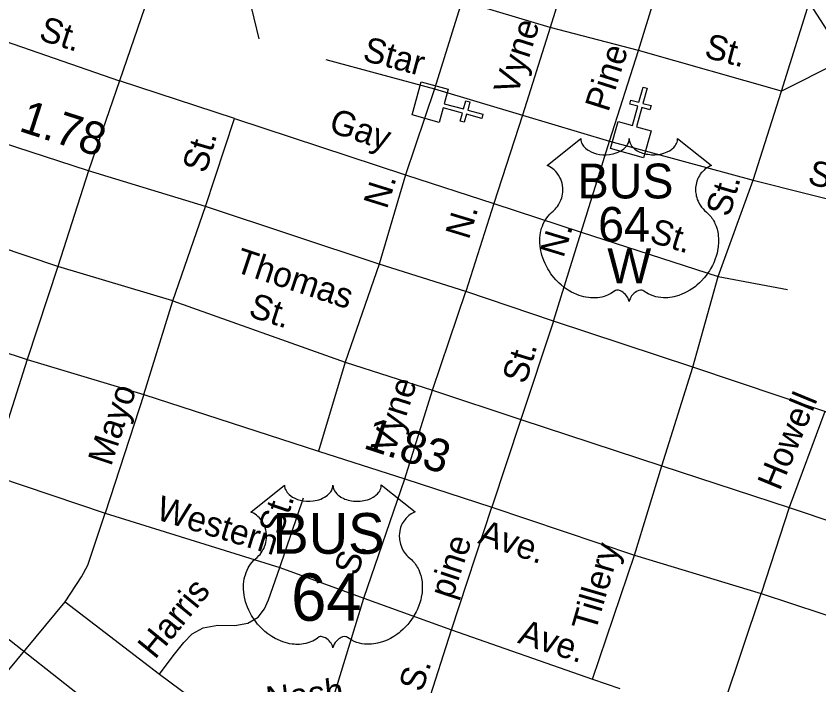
# Model space of a CAD drawing. Extents: x 2220236 to 2384410, y 720751 to 894131.
# Drawn here: x 2351158 to 2354211, y 800551 to 803096 of the extents above; entities that cross this region are included whole.
import ezdxf

# ---------------------------------------------------------------- set-up
doc = ezdxf.new("R2010")
doc.units = 0
doc.layers.add('Default', color=7, linetype='Continuous')

msp = doc.modelspace()

# ---------------------------------------------------------------- linework, layer by layer
at = {"layer": 'Default'}
for p, q in [((2353296.2, 803393.4), (2353189, 803052.5)), ((2353524.9, 802964.1), (2353630.7, 803309.7)), ((2351666.7, 803184.1), (2351551.1, 802849.7)), ((2352852.7, 803152.5), (2352748.7, 802819.3)), ((2353189, 803052.5), (2352852.7, 803152.5)), ((2354069, 802809.5), (2354174.4, 803146.4)), ((2354174.4, 803146.4), (2354311, 802932.1)), ((2352053.3, 803124.9), (2352080.7, 803009.3)), ((2353189, 803052.5), (2353084.1, 802718.7)), ((2353524.9, 802964.1), (2353189, 803052.5)), ((2351117.2, 802999.6), (2351551.1, 802849.7)), ((2353415.3, 802619.3), (2353524.9, 802964.1)), ((2354069, 802809.5), (2353524.9, 802964.1)), ((2352335.6, 802930.3), (2352748.7, 802819.3)), ((2354311, 802932.1), (2354069, 802809.5)), ((2351551.1, 802849.7), (2351433, 802506.8)), ((2351988.7, 802705.3), (2351551.1, 802849.7)), ((2352748.7, 802819.3), (2352639.3, 802491.5)), ((2352748.7, 802819.3), (2353084.1, 802718.7)), ((2353961, 802470.9), (2354069, 802809.5)), ((2353084.1, 802718.7), (2352975.3, 802382.6)), ((2353084.1, 802718.7), (2353415.3, 802619.3)), ((2351878.4, 802371), (2351988.7, 802705.3)), ((2351988.7, 802705.3), (2352639.3, 802491.5)), ((2353306.5, 802273.7), (2353415.3, 802619.3)), ((2353415.3, 802619.3), (2353961, 802470.9)), ((2351433, 802506.8), (2351317, 802143.2)), ((2352639.3, 802491.5), (2352538.9, 802151.1)), ((2352639.3, 802491.5), (2352975.3, 802382.6)), ((2353828.5, 802104.8), (2353961, 802470.9)), ((2352975.3, 802382.6), (2352868, 802047.1)), ((2352975.3, 802382.6), (2353306.5, 802273.7)), ((2351754.8, 802011.6), (2351878.4, 802371)), ((2351317, 802143.2), (2350871.5, 802293.2)), ((2353201.2, 801935), (2353306.5, 802273.7)), ((2353306.5, 802273.7), (2353828.5, 802104.8)), ((2351317, 802143.2), (2351199.9, 801789.4)), ((2351754.8, 802011.6), (2351317, 802143.2)), ((2352538.9, 802151.1), (2352409.8, 801778.9)), ((2353731.1, 801759.6), (2353828.5, 802104.8)), ((2353828.5, 802104.8), (2354091.9, 802055.9)), ((2352741.8, 801672.4), (2352868, 802047.1)), ((2351644.3, 801655.7), (2351754.8, 802011.6)), ((2351754.8, 802011.6), (2352409.8, 801778.9)), ((2353201.2, 801935), (2353077.8, 801560.3)), ((2351199.9, 801789.4), (2351061, 801351.6)), ((2352409.8, 801778.9), (2352307.5, 801440.5)), ((2352409.8, 801778.9), (2352741.8, 801672.4)), ((2353613.2, 801384.4), (2353731.1, 801759.6)), ((2351644.3, 801655.7), (2351496.6, 801204.7)), ((2352636.6, 801334.5), (2352741.8, 801672.4)), ((2352741.8, 801672.4), (2353077.8, 801560.3)), ((2354233, 801591.6), (2354098.2, 801225.8)), ((2353077.8, 801560.3), (2352967.8, 801226.6)), ((2353077.8, 801560.3), (2353613.2, 801384.4)), ((2353509.8, 801045), (2353613.2, 801384.4)), ((2353613.2, 801384.4), (2354098.2, 801225.8)), ((2351061, 801351.6), (2351496.6, 801204.7)), ((2352480.1, 800880.7), (2352636.6, 801334.5)), ((2352160.8, 800997), (2352251.6, 801262)), ((2352813.5, 800760.9), (2352967.8, 801226.6)), ((2354098.2, 801225.8), (2353991.4, 800899)), ((2354098.2, 801225.8), (2354557.2, 801069.5)), ((2351496.6, 801204.7), (2352160.8, 800997)), ((2353349.8, 800573.2), (2353509.8, 801045)), ((2352160.8, 800997), (2352480.1, 800880.7)), ((2352339.7, 800421.2), (2352480.1, 800880.7)), ((2352480.1, 800880.7), (2352813.5, 800760.9)), ((2353827.7, 800410.6), (2353991.4, 800899)), ((2350997.8, 800449.1), (2351344.7, 800867.2)), ((2351344.7, 800867.2), (2351703.9, 800591.6)), ((2352667.7, 800300.9), (2352813.5, 800760.9)), ((2352813.5, 800760.9), (2353349.8, 800573.2)), ((2353349.8, 800573.2), (2353453.9, 800536.9))]:
    msp.add_line(p, q, dxfattribs=at)
for points in [[(2355867.9, 801058.1), (2355433.3, 801194.2), (2355005.8, 801339), (2354686.5, 801445.1), (2354532, 801497.3), (2354233, 801591.6), (2353731.1, 801759.6), (2353201.2, 801935), (2352868, 802047.1), (2352538.9, 802151.1), (2351878.4, 802371), (2351433, 802506.8), (2350991.9, 802650.3), (2350559.5, 802789.4), (2349666.5, 803100.7), (2349612.9, 803132.7), (2349568.5, 803170.3), (2349530.8, 803209.1), (2349493.2, 803261.6), (2349427.1, 803382.5), (2349307.3, 803662.3)], [(2353961, 802470.9), (2354369.6, 802369.1), (2354391.8, 802359.2), (2354403.9, 802351.5), (2354408.1, 802331.4), (2354336.4, 802033.3)], [(2348912.6, 802275.3), (2348958.8, 802252), (2349027.1, 802220.8), (2349214.3, 802131), (2349322.9, 802072.4), (2349409.4, 802027.5), (2349548.3, 801941.1), (2349691.5, 801840.9), (2349881.1, 801705.2), (2350183.8, 801470.9), (2350563.3, 801169.6), (2350765.2, 801012), (2351457.5, 800466.6), (2351986.3, 800057.1), (2352732.8, 799482.3)], [(2350753.3, 801936.1), (2351199.9, 801789.4), (2351644.3, 801655.7), (2352307.5, 801440.5), (2352636.6, 801334.5), (2352967.8, 801226.6), (2353509.8, 801045), (2353991.4, 800899), (2354453.2, 800746.6), (2354780.3, 800634.5), (2355205.4, 800493.5), (2355640.4, 800366.3)], [(2351344.7, 800867.2), (2351407.5, 800961.8), (2351430.9, 801006.2), (2351496.6, 801204.7)], [(2351703.9, 800591.6), (2351755.1, 800662.1), (2351796.4, 800712.6), (2351827.9, 800745.1), (2351869.6, 800767.4), (2351925.6, 800778.1), (2351989.5, 800776.9), (2352039.4, 800785.5), (2352079.1, 800808), (2352102.7, 800840.3), (2352118.4, 800874.4), (2352160.8, 800997)], [(2351703.9, 800591.6), (2351899.6, 800445.9), (2351935.8, 800424.3), (2351955.9, 800414.6), (2351986.1, 800403), (2352042, 800407.7), (2352211.6, 800427.6), (2352317.7, 800426.9), (2352339.7, 800421.2)]]:
    msp.add_lwpolyline(points, dxfattribs=at)
for points in [[(2352801.5, 802817.3), (2352786.5, 802762.3), (2352860, 802742.2), (2352868.4, 802773), (2352883.9, 802768.8), (2352875.4, 802737.9), (2352933.4, 802722), (2352929.1, 802706.5), (2352871.1, 802722.5), (2352862.6, 802691.6), (2352847.2, 802695.8), (2352855.7, 802726.7), (2352782.3, 802746.9), (2352766.9, 802691.3), (2352664.3, 802719.5), (2352698.9, 802845.5)], [(2353447.1, 802694), (2353502, 802678.9), (2353522.4, 802752.3), (2353491.5, 802760.8), (2353495.8, 802776.2), (2353526.7, 802767.7), (2353542.7, 802825.6), (2353558.2, 802821.3), (2353542.1, 802763.4), (2353572.9, 802754.8), (2353568.7, 802739.4), (2353537.8, 802748), (2353517.5, 802674.6), (2353573, 802659.1), (2353544.5, 802556.5), (2353418.7, 802591.5)], [(2353305.7, 802629.2), (2353306, 802623.9), (2353307.3, 802617.6), (2353308.3, 802614.3), (2353311.3, 802608.1), (2353316.1, 802600.7), (2353322.9, 802593.5), (2353330.6, 802587.2), (2353335.7, 802583.9), (2353344.5, 802579.2), (2353354.5, 802575), (2353365.6, 802571.8), (2353376.9, 802569.5), (2353389.3, 802568.1), (2353401.5, 802567.9), (2353414.7, 802568.9), (2353429.3, 802571.7), (2353436, 802573.5), (2353443.6, 802576), (2353450.5, 802578.9), (2353458.2, 802583), (2353464.4, 802587), (2353469.2, 802590.5), (2353476, 802597), (2353481.5, 802603.8), (2353483.7, 802607.6), (2353485.7, 802611.2), (2353488.4, 802619), (2353489.2, 802622.4), (2353489.7, 802629.5), (2353490.1, 802623.5), (2353490.8, 802619.8), (2353491.7, 802616.2), (2353493.3, 802612.3), (2353496, 802606.8), (2353499, 802602.3), (2353504.8, 802595.5), (2353508.3, 802592.2), (2353511.6, 802589.5), (2353520.3, 802583.5), (2353530.6, 802578.3), (2353535.6, 802576.1), (2353540.7, 802574.3), (2353547.3, 802572.3), (2353554, 802570.7), (2353560.7, 802569.6), (2353567.5, 802568.6), (2353574.5, 802568.1), (2353580.2, 802567.9), (2353587.2, 802568), (2353593.7, 802568.4), (2353600.3, 802569.1), (2353607.6, 802570.3), (2353613.4, 802571.6), (2353621.2, 802573.7), (2353628.1, 802576.2), (2353634.3, 802578.9), (2353642.3, 802583), (2353648.7, 802587.1), (2353653.4, 802590.9), (2353659.1, 802596), (2353664.4, 802602.2), (2353667.5, 802606.7), (2353669.7, 802611.3), (2353671.7, 802616.2), (2353673, 802621.3), (2353673.6, 802625.8), (2353673.7, 802629.6), (2353802.3, 802527.2), (2353799.3, 802526), (2353792.3, 802522.6), (2353786.8, 802519.4), (2353777.9, 802513.1), (2353774.1, 802509.7), (2353770.3, 802506.1), (2353766.8, 802502.3), (2353763.8, 802498.8), (2353760, 802493.6), (2353756.7, 802488.4), (2353753.4, 802482.7), (2353751, 802477.8), (2353747.1, 802467.5), (2353745.2, 802460.9), (2353744, 802455.4), (2353742.4, 802443.9), (2353742.1, 802438.4), (2353742.1, 802433), (2353742.4, 802427.3), (2353742.9, 802421.9), (2353743.9, 802416.2), (2353744.8, 802411.2), (2353746.4, 802405), (2353748.7, 802397.9), (2353751.5, 802390.9), (2353757.4, 802379.8), (2353764.9, 802368.4), (2353770.3, 802362), (2353775.6, 802356.5), (2353783.6, 802349.8), (2353787.9, 802346), (2353792.8, 802341.1), (2353800.8, 802331.7), (2353804.1, 802327.3), (2353807.4, 802322.4), (2353810.5, 802317.3), (2353813.5, 802311.8), (2353815.9, 802307), (2353820.4, 802296), (2353823.7, 802285.3), (2353825.3, 802279.7), (2353827.7, 802267.1), (2353828.6, 802260.8), (2353829.6, 802248.5), (2353829.6, 802233.6), (2353828.5, 802219.5), (2353825.8, 802203), (2353823.6, 802193.1), (2353820.2, 802181.7), (2353817, 802171.7), (2353811.1, 802157.1), (2353805.9, 802146.4), (2353799.1, 802134), (2353794.5, 802126.4), (2353789.1, 802118.4), (2353782.3, 802109.1), (2353774.4, 802099.2), (2353764.9, 802088.8), (2353757.3, 802081.1), (2353747.2, 802072.2), (2353741.2, 802067.2), (2353732.5, 802060.6), (2353720.7, 802052.7), (2353709, 802046), (2353699, 802040.9), (2353690.2, 802037.1), (2353678.8, 802032.7), (2353659.8, 802027.5), (2353652.9, 802026), (2353644.7, 802024.8), (2353637, 802024.1), (2353629.6, 802023.6), (2353619.6, 802023.6), (2353609.6, 802024.4), (2353600.2, 802025.7), (2353590.4, 802027.8), (2353580.2, 802030.8), (2353570.8, 802034.5), (2353561.4, 802039.1), (2353545.5, 802049.1), (2353540.9, 802051.6), (2353538.3, 802052.3), (2353532.2, 802052.6), (2353526.4, 802051.4), (2353520.5, 802049), (2353516.9, 802047.1), (2353512.2, 802044), (2353508.5, 802041.1), (2353504.1, 802036.9), (2353501.1, 802033.4), (2353498.8, 802030.7), (2353494.3, 802023.6), (2353492.7, 802020.3), (2353491, 802015.9), (2353489.6, 802009.6), (2353487.5, 802017.6), (2353485.2, 802022.9), (2353482.4, 802027.5), (2353479.6, 802031.5), (2353475.1, 802036.7), (2353471.1, 802040.6), (2353466.2, 802044.5), (2353461.1, 802047.6), (2353456.9, 802049.8), (2353453.1, 802051.2), (2353448.5, 802052.3), (2353444.7, 802052.6), (2353441.6, 802052.6), (2353437.3, 802051.6), (2353431.5, 802047.4), (2353426, 802043.6), (2353420, 802039.9), (2353412.8, 802036.1), (2353407.6, 802033.6), (2353401.4, 802031.2), (2353394.1, 802028.8), (2353386.2, 802026.7), (2353378.1, 802025.1), (2353370.9, 802024), (2353363.2, 802023.3), (2353356.3, 802023.1), (2353349.1, 802023.2), (2353342.4, 802023.7), (2353334.5, 802024.4), (2353324.8, 802025.8), (2353316.8, 802027.6), (2353308.3, 802029.9), (2353299.5, 802032.7), (2353290.2, 802036.2), (2353278.5, 802041.3), (2353270.4, 802045.5), (2353257.5, 802052.9), (2353242.5, 802063.3), (2353231.1, 802072.5), (2353222.8, 802080), (2353210.6, 802092.5), (2353203.4, 802100.6), (2353192.1, 802115.2), (2353184.9, 802125.7), (2353180.3, 802133.5), (2353173.4, 802146), (2353169.7, 802153.8), (2353164.8, 802165.2), (2353161, 802175.6), (2353157.8, 802185.5), (2353156.1, 802191.8), (2353153.6, 802202.8), (2353152.2, 802210.6), (2353150.7, 802221.3), (2353149.9, 802232.7), (2353149.8, 802243.1), (2353150, 802251.7), (2353151, 802261.8), (2353152.7, 802272.5), (2353154.8, 802281.7), (2353156.6, 802288.4), (2353159.4, 802296.4), (2353163, 802305.3), (2353167.2, 802313.8), (2353171.3, 802320.9), (2353176.4, 802328.5), (2353181.4, 802334.9), (2353188, 802342.1), (2353194.8, 802348.6), (2353201.1, 802353.7), (2353208.5, 802361), (2353212.4, 802365.4), (2353217.1, 802371.6), (2353220.8, 802377.3), (2353223.7, 802382.3), (2353227.6, 802389.9), (2353230, 802395.5), (2353233, 802404.2), (2353234.4, 802410.2), (2353236, 802418.1), (2353237, 802425.4), (2353237.3, 802434.6), (2353237.1, 802442.2), (2353236.1, 802451.1), (2353234.4, 802459.6), (2353232.4, 802467.1), (2353229.2, 802475.6), (2353226.3, 802481.8), (2353221.4, 802490.3), (2353215.9, 802498.1), (2353210.3, 802504.5), (2353204.6, 802510.2), (2353199.1, 802514.4), (2353193.9, 802518.1), (2353187.4, 802522.1), (2353181.1, 802525.2), (2353177.1, 802526.8)], [(2352179, 801311.1), (2352179.3, 801305.8), (2352180.6, 801299.5), (2352181.6, 801296.2), (2352184.6, 801290), (2352189.4, 801282.6), (2352196.2, 801275.4), (2352203.9, 801269.1), (2352209.1, 801265.7), (2352217.8, 801261), (2352227.8, 801256.8), (2352238.9, 801253.6), (2352250.2, 801251.4), (2352262.6, 801250), (2352274.8, 801249.8), (2352288, 801250.7), (2352302.6, 801253.6), (2352309.3, 801255.3), (2352316.9, 801257.9), (2352323.8, 801260.8), (2352331.5, 801264.9), (2352337.7, 801268.8), (2352342.5, 801272.3), (2352349.3, 801278.9), (2352354.8, 801285.6), (2352357, 801289.4), (2352359, 801293.1), (2352361.7, 801300.8), (2352362.5, 801304.2), (2352363, 801311.4), (2352363.5, 801305.4), (2352364.1, 801301.7), (2352365.1, 801298), (2352366.6, 801294.1), (2352369.3, 801288.7), (2352372.3, 801284.1), (2352378.1, 801277.3), (2352381.6, 801274), (2352384.9, 801271.3), (2352393.6, 801265.3), (2352403.9, 801260.2), (2352408.9, 801258), (2352414, 801256.1), (2352420.6, 801254.2), (2352427.3, 801252.6), (2352434, 801251.4), (2352440.8, 801250.4), (2352447.8, 801249.9), (2352453.5, 801249.8), (2352460.5, 801249.8), (2352467, 801250.2), (2352473.6, 801251), (2352480.9, 801252.2), (2352486.7, 801253.5), (2352494.5, 801255.5), (2352501.5, 801258), (2352507.6, 801260.7), (2352515.6, 801264.9), (2352522, 801268.9), (2352526.7, 801272.7), (2352532.4, 801277.9), (2352537.7, 801284), (2352540.8, 801288.5), (2352543, 801293.1), (2352545.1, 801298), (2352546.3, 801303.2), (2352546.9, 801307.7), (2352547, 801311.5), (2352675.6, 801209), (2352672.6, 801207.9), (2352665.6, 801204.5), (2352660.1, 801201.2), (2352651.2, 801195), (2352647.4, 801191.5), (2352643.6, 801188), (2352640.1, 801184.2), (2352637.1, 801180.6), (2352633.3, 801175.4), (2352630, 801170.3), (2352626.7, 801164.6), (2352624.3, 801159.6), (2352620.4, 801149.3), (2352618.5, 801142.8), (2352617.3, 801137.2), (2352615.8, 801125.7), (2352615.4, 801120.3), (2352615.4, 801114.9), (2352615.7, 801109.2), (2352616.2, 801103.7), (2352617.2, 801098), (2352618.1, 801093), (2352619.7, 801086.8), (2352622, 801079.7), (2352624.8, 801072.8), (2352630.7, 801061.6), (2352638.2, 801050.2), (2352643.6, 801043.8), (2352648.9, 801038.4), (2352656.9, 801031.7), (2352661.2, 801027.9), (2352666.1, 801022.9), (2352674.2, 801013.6), (2352677.4, 801009.2), (2352680.7, 801004.2), (2352683.8, 800999.1), (2352686.8, 800993.7), (2352689.2, 800988.9), (2352693.7, 800977.9), (2352697.1, 800967.2), (2352698.6, 800961.5), (2352701, 800948.9), (2352701.9, 800942.7), (2352702.9, 800930.4), (2352702.9, 800915.5), (2352701.8, 800901.4), (2352699.1, 800884.9), (2352696.9, 800875), (2352693.5, 800863.5), (2352690.3, 800853.6), (2352684.4, 800838.9), (2352679.2, 800828.3), (2352672.4, 800815.8), (2352667.8, 800808.3), (2352662.4, 800800.2), (2352655.6, 800790.9), (2352647.7, 800781.1), (2352638.2, 800770.7), (2352630.6, 800763), (2352620.5, 800754), (2352614.5, 800749), (2352605.8, 800742.5), (2352594, 800734.6), (2352582.3, 800727.8), (2352572.3, 800722.7), (2352563.5, 800718.9), (2352552.1, 800714.6), (2352533.1, 800709.3), (2352526.2, 800707.9), (2352518, 800706.7), (2352510.3, 800705.9), (2352502.9, 800705.5), (2352492.9, 800705.5), (2352482.9, 800706.2), (2352473.5, 800707.6), (2352463.7, 800709.6), (2352453.5, 800712.7), (2352444.2, 800716.3), (2352434.7, 800721), (2352418.8, 800731), (2352414.2, 800733.4), (2352411.6, 800734.1), (2352405.5, 800734.4), (2352399.7, 800733.2), (2352393.8, 800730.8), (2352390.2, 800728.9), (2352385.5, 800725.8), (2352381.8, 800722.9), (2352377.4, 800718.8), (2352374.4, 800715.3), (2352372.1, 800712.5), (2352367.6, 800705.5), (2352366, 800702.1), (2352364.3, 800697.8), (2352362.9, 800691.4), (2352360.8, 800699.5), (2352358.5, 800704.8), (2352355.7, 800709.3), (2352352.9, 800713.4), (2352348.4, 800718.5), (2352344.4, 800722.4), (2352339.5, 800726.4), (2352334.4, 800729.5), (2352330.2, 800731.6), (2352326.4, 800733), (2352321.8, 800734.2), (2352318, 800734.5), (2352314.9, 800734.4), (2352310.6, 800733.4), (2352304.8, 800729.2), (2352299.3, 800725.4), (2352293.3, 800721.7), (2352286.1, 800717.9), (2352280.9, 800715.5), (2352274.7, 800713.1), (2352267.4, 800710.6), (2352259.5, 800708.6), (2352251.4, 800707), (2352244.2, 800705.8), (2352236.5, 800705.2), (2352229.6, 800704.9), (2352222.4, 800705), (2352215.7, 800705.5), (2352207.8, 800706.2), (2352198.1, 800707.7), (2352190.1, 800709.5), (2352181.6, 800711.8), (2352172.8, 800714.5), (2352163.5, 800718.1), (2352151.8, 800723.2), (2352143.7, 800727.3), (2352130.8, 800734.7), (2352115.8, 800745.1), (2352104.4, 800754.3), (2352096.1, 800761.8), (2352083.9, 800774.3), (2352076.7, 800782.4), (2352065.4, 800797), (2352058.2, 800807.6), (2352053.6, 800815.3), (2352046.7, 800827.8), (2352043, 800835.6), (2352038.1, 800847), (2352034.3, 800857.4), (2352031.1, 800867.3), (2352029.4, 800873.6), (2352026.9, 800884.6), (2352025.5, 800892.5), (2352024, 800903.2), (2352023.2, 800914.5), (2352023.1, 800924.9), (2352023.3, 800933.6), (2352024.3, 800943.7), (2352026, 800954.4), (2352028.1, 800963.6), (2352029.9, 800970.2), (2352032.7, 800978.2), (2352036.3, 800987.1), (2352040.5, 800995.7), (2352044.6, 801002.7), (2352049.7, 801010.3), (2352054.7, 801016.8), (2352061.3, 801023.9), (2352068.1, 801030.5), (2352074.4, 801035.5), (2352081.8, 801042.8), (2352085.7, 801047.2), (2352090.4, 801053.4), (2352094.1, 801059.1), (2352097, 801064.2), (2352101, 801071.7), (2352103.3, 801077.3), (2352106.3, 801086), (2352107.8, 801092.1), (2352109.3, 801099.9), (2352110.3, 801107.3), (2352110.6, 801116.5), (2352110.4, 801124.1), (2352109.4, 801133), (2352107.8, 801141.5), (2352105.7, 801148.9), (2352102.5, 801157.4), (2352099.6, 801163.7), (2352094.7, 801172.1), (2352089.2, 801179.9), (2352083.6, 801186.3), (2352077.9, 801192), (2352072.4, 801196.3), (2352067.2, 801200), (2352060.7, 801203.9), (2352054.4, 801207), (2352050.4, 801208.6)]]:
    msp.add_lwpolyline(points, close=True, dxfattribs=at)

# ---------------------------------------------------------------- texts
for s, height, rotation, p in [('St.', 95, 341.9943, (2351240.3, 803006.9)), ('Vyne', 95, 72.3746, (2353062.9, 802790.5)), ('St.', 95, 345.1203, (2353771.1, 802939.7)), ('Star', 95, 344.9598, (2352471.8, 802927.7)), ('Pine', 95, 72.3746, (2353410, 802727.3)), ('1.78', 125, 341.982, (2351164.7, 802659.8)), ('Gay', 95, 341.194, (2352342.9, 802657.4)), ('St.', 95, 73.8662, (2351879.9, 802494.1)), ('St.', 95, 344.6938, (2354163.8, 802459.4)), ('N.', 95, 72.6653, (2352567.9, 802357.9)), ('St.', 95, 73.6493, (2353870.6, 802328.1)), ('N.', 95, 73.0573, (2352879.5, 802241.9)), ('St.', 95, 342.8251, (2353562.6, 802237.6)), ('N.', 95, 73.0573, (2353239.2, 802172.5)), ('Thomas', 95, 341.586, (2351985.2, 802124.8)), ('St.', 95, 341.9943, (2352037.6, 801954.2)), ('St.', 95, 73.0573, (2353095.8, 801692.1)), ('Vyne', 95, 72.3746, (2352595.9, 801426.1)), ('Mayo', 95, 71.7399, (2351519.3, 801379.8)), ('Howell', 95, 67.5878, (2354062.1, 801286.1)), ('1.83', 125, 341.9552, (2352474.5, 801453)), ('Western', 95, 342.9411, (2351685.5, 801182.2)), ('St.', 95, 71.0863, (2352167.2, 801116.9)), ('Ave.', 95, 341.4766, (2352910.8, 801091.1)), ('pine', 95, 71.6683, (2352816.4, 800874)), ('Tillery', 95, 73.7102, (2353361, 800748.9)), ('S.', 95, 72.2427, (2352455.8, 800962.2)), ('Harris', 95, 50.7228, (2351686.4, 800644.8)), ('Ave.', 95, 341.9943, (2353062.1, 800712)), ('S.', 95, 72.2427, (2352701.9, 800520.1)), ('Nash', 95, 6.6916, (2352113.6, 800449.1))]:
    msp.add_text(s, height=height, rotation=rotation, dxfattribs=at).set_placement(p)
for s, height, p in [('BUS', 132.5, (2353293.6, 802401.8)), ('64', 132.5, (2353371.5, 802236.8)), ('W', 132.5, (2353406.3, 802079.3)), ('BUS', 155, (2352132.7, 801049.8)), ('64', 180, (2352204.2, 800794.9))]:
    msp.add_text(s, height=height, dxfattribs=at).set_placement(p)

doc.saveas('drawing.dxf')
